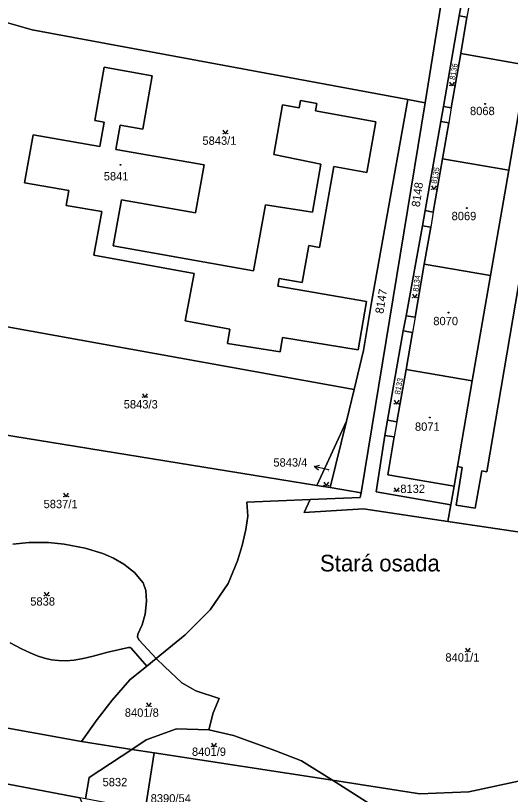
# Model space of a CAD drawing. Extents: x -596233 to -595156, y -1161235 to -1159375.
# Drawn here: x -595870.4 to -595769.2, y -1160323.2 to -1160164.2 of the extents above; entities that cross this region are included whole.
import ezdxf

# ---------------------------------------------------------------- set-up
doc = ezdxf.new("R2010")
doc.units = 0
for name, color, linetype in [('KN_CAR_KR', 7, 'Continuous'), ('KN_KULTURY', 7, 'Continuous'), ('KN_PARC_CIS_POM', 7, 'Continuous'), ('KN_PARC_CIS_POZ', 7, 'Continuous'), ('KN_PARC_CIS_STAV', 7, 'Continuous'), ('KN_PARC_PLOCHA', 7, 'Continuous'), ('KN_ULICE', 7, 'Continuous'), ('PARC_C_SIPKA', 7, 'Continuous'), ('parcely_l', 7, 'Continuous')]:
    doc.layers.add(name, color=color, linetype=linetype)

msp = doc.modelspace()

# ---------------------------------------------------------------- linework, layer by layer
at = {"layer": 'KN_CAR_KR'}
for points in [[(-595777.59, -1160161.56), (-595778.1, -1160164.54)], [(-595781.31, -1160183.04), (-595781.84, -1160186.1)], [(-595784.99, -1160204.3), (-595785.52, -1160207.38)], [(-595788.71, -1160225.78), (-595789.25, -1160228.91)], [(-595792.41, -1160247.12), (-595792.95, -1160250.22)]]:
    msp.add_lwpolyline(points, dxfattribs=at)
at = {"layer": 'KN_KULTURY'}
for points in [[(-595781.6418, -1160177.7516), (-595781.1418, -1160178.5016), (-595780.6418, -1160177.7516)], [(-595827.9718, -1160187.6016), (-595827.4718, -1160188.3516), (-595826.9718, -1160187.6016)], [(-595785.3418, -1160198.9716), (-595784.8418, -1160199.7216), (-595784.3418, -1160198.9716)], [(-595789.2518, -1160221.0816), (-595788.7518, -1160221.8316), (-595788.2518, -1160221.0816)], [(-595844.4318, -1160241.3816), (-595843.9318, -1160242.1316), (-595843.4318, -1160241.3816)], [(-595792.9918, -1160242.7416), (-595792.4918, -1160243.4916), (-595791.9918, -1160242.7416)], [(-595807.3618, -1160259.4416), (-595806.8618, -1160260.1916), (-595806.3618, -1160259.4416)], [(-595792.9818, -1160260.5816), (-595792.4818, -1160261.3316), (-595791.9818, -1160260.5816)], [(-595860.5418, -1160261.6916), (-595860.0418, -1160262.4416), (-595859.5418, -1160261.6916)], [(-595864.5218, -1160281.9316), (-595864.0218, -1160282.6816), (-595863.5218, -1160281.9316)], [(-595778.4218, -1160293.3716), (-595777.9218, -1160294.1216), (-595777.4218, -1160293.3716)], [(-595843.6218, -1160304.5216), (-595843.1218, -1160305.2716), (-595842.6218, -1160304.5216)], [(-595830.3118, -1160312.7116), (-595829.8118, -1160313.4616), (-595829.3118, -1160312.7116)]]:
    msp.add_lwpolyline(points, dxfattribs=at)
for centre, radius in [((-595781.592, -1160178.4514), 0.05), ((-595780.6926, -1160178.4514), 0.05), ((-595774.41, -1160182.23), 0.09), ((-595774.41, -1160182.23), 0.0398), ((-595827.922, -1160188.3014), 0.05), ((-595827.0226, -1160188.3014), 0.05), ((-595848.93, -1160194.65), 0.09), ((-595848.93, -1160194.65), 0.0398), ((-595785.292, -1160199.6714), 0.05), ((-595784.3926, -1160199.6714), 0.05), ((-595778.14, -1160203.49), 0.09), ((-595778.14, -1160203.49), 0.0398), ((-595789.202, -1160221.7814), 0.05), ((-595788.3026, -1160221.7814), 0.05), ((-595781.88, -1160224.83), 0.09), ((-595781.88, -1160224.83), 0.0398), ((-595844.382, -1160242.0814), 0.05), ((-595843.4826, -1160242.0814), 0.05), ((-595792.942, -1160243.4414), 0.05), ((-595792.0426, -1160243.4414), 0.05), ((-595785.7, -1160246.25), 0.09), ((-595785.7, -1160246.25), 0.0398), ((-595807.312, -1160260.1414), 0.05), ((-595806.4126, -1160260.1414), 0.05), ((-595860.492, -1160262.3914), 0.05), ((-595859.5926, -1160262.3914), 0.05), ((-595792.932, -1160261.2814), 0.05), ((-595792.0326, -1160261.2814), 0.05), ((-595864.472, -1160282.6314), 0.05), ((-595863.5726, -1160282.6314), 0.05), ((-595778.372, -1160294.0714), 0.05), ((-595777.4726, -1160294.0714), 0.05), ((-595843.572, -1160305.2214), 0.05), ((-595842.6726, -1160305.2214), 0.05), ((-595830.262, -1160313.4114), 0.05), ((-595829.3626, -1160313.4114), 0.05)]:
    msp.add_circle(centre, radius, dxfattribs=at)
at = {"layer": 'KN_PARC_PLOCHA'}
for points in [[(-595754.87, -1160131.04), (-595756.21, -1160139.52), (-595754.07, -1160139.91), (-595774.01, -1160257.32), (-595775.07, -1160257.14), (-595776.44, -1160264.76), (-595780.33, -1160264.16), (-595779.06, -1160256.45), (-595780.05, -1160256.28), (-595777.02, -1160238.78), (-595773.29, -1160217.27), (-595769.57, -1160195.78), (-595765.85, -1160174.28), (-595762.13, -1160152.8), (-595758.41, -1160131.31), (-595758.27, -1160130.53)], [(-595762.13, -1160152.8), (-595765.85, -1160174.28), (-595779.38, -1160171.94), (-595778.1, -1160164.54), (-595779.68, -1160164.26), (-595779.12, -1160161.29), (-595777.59, -1160161.56), (-595775.66, -1160150.45)], [(-595779.38, -1160171.94), (-595781.31, -1160183.04), (-595782.88, -1160182.77), (-595779.68, -1160164.26), (-595778.1, -1160164.54)], [(-595790.17, -1160181.34), (-595797.64, -1160222.75), (-595799.24, -1160232.58), (-595801.19, -1160240.56), (-595882.74, -1160225.8), (-595872.2, -1160165.6), (-595866.95, -1160167.11)], [(-595765.85, -1160174.28), (-595769.57, -1160195.78), (-595783.11, -1160193.43), (-595781.84, -1160186.1), (-595783.46, -1160185.82), (-595782.88, -1160182.77), (-595781.31, -1160183.04), (-595779.38, -1160171.94)], [(-595842.46, -1160176.5), (-595852.27, -1160174.72), (-595854.17, -1160185.59), (-595852.28, -1160185.94), (-595853.15, -1160190.92), (-595866.76, -1160188.52), (-595868.52, -1160198.33), (-595859.5, -1160199.91), (-595860.01, -1160202.97), (-595852.74, -1160204.21), (-595854.39, -1160213.13), (-595833.88, -1160216.83), (-595835.72, -1160226.53), (-595826.6, -1160228.23), (-595827.06, -1160231.15), (-595816.31, -1160232.85), (-595815.78, -1160229.89), (-595800.36, -1160232.44), (-595798.63, -1160222.59), (-595816.74, -1160219.41), (-595816.46, -1160217.89), (-595811.78, -1160218.7), (-595810.42, -1160211.15), (-595808.25, -1160211.53), (-595805.32, -1160194.98), (-595798.6, -1160196.2), (-595796.75, -1160185.85), (-595809.07, -1160183.64), (-595808.8, -1160182.15), (-595812.14, -1160181.55), (-595812.4, -1160183.05), (-595815.79, -1160182.44), (-595817.61, -1160192.53), (-595807.97, -1160194.49), (-595809.68, -1160204.35), (-595819.3, -1160202.8), (-595821.71, -1160216.32), (-595850.45, -1160211.17), (-595849.29, -1160204.78), (-595848.72, -1160201.79), (-595833.56, -1160204.45), (-595831.83, -1160194.67), (-595849.85, -1160191.5), (-595848.97, -1160186.55), (-595844.39, -1160187.39)], [(-595842.46, -1160176.5), (-595844.39, -1160187.39), (-595848.97, -1160186.55), (-595849.85, -1160191.5), (-595831.83, -1160194.67), (-595833.56, -1160204.45), (-595848.72, -1160201.79), (-595849.29, -1160204.78), (-595850.45, -1160211.17), (-595821.71, -1160216.32), (-595819.3, -1160202.8), (-595809.68, -1160204.35), (-595807.97, -1160194.49), (-595817.61, -1160192.53), (-595815.79, -1160182.44), (-595812.4, -1160183.05), (-595812.14, -1160181.55), (-595808.8, -1160182.15), (-595809.07, -1160183.64), (-595796.75, -1160185.85), (-595798.6, -1160196.2), (-595805.32, -1160194.98), (-595808.25, -1160211.53), (-595810.42, -1160211.15), (-595811.78, -1160218.7), (-595816.46, -1160217.89), (-595816.74, -1160219.41), (-595798.63, -1160222.59), (-595800.36, -1160232.44), (-595815.78, -1160229.89), (-595816.31, -1160232.85), (-595827.06, -1160231.15), (-595826.6, -1160228.23), (-595835.72, -1160226.53), (-595833.88, -1160216.83), (-595854.39, -1160213.13), (-595852.74, -1160204.21), (-595860.01, -1160202.97), (-595859.5, -1160199.91), (-595868.52, -1160198.33), (-595866.76, -1160188.52), (-595853.15, -1160190.92), (-595852.28, -1160185.94), (-595854.17, -1160185.59), (-595852.27, -1160174.72)], [(-595786.63, -1160182), (-595799.74, -1160261.6), (-595806.07, -1160260.57), (-595802.75, -1160246.97), (-595801.19, -1160240.56), (-595799.24, -1160232.58), (-595797.64, -1160222.75), (-595790.17, -1160181.34)], [(-595783.11, -1160193.43), (-595784.99, -1160204.3), (-595786.65, -1160204.01), (-595783.46, -1160185.82), (-595781.84, -1160186.1)], [(-595769.57, -1160195.78), (-595773.29, -1160217.27), (-595786.83, -1160214.92), (-595785.52, -1160207.38), (-595787.2, -1160207.09), (-595786.65, -1160204.01), (-595784.99, -1160204.3), (-595783.11, -1160193.43)], [(-595786.83, -1160214.92), (-595788.71, -1160225.78), (-595790.53, -1160225.47), (-595787.2, -1160207.09), (-595785.52, -1160207.38)], [(-595773.29, -1160217.27), (-595777.02, -1160238.78), (-595790.56, -1160236.44), (-595789.25, -1160228.91), (-595791.13, -1160228.58), (-595790.53, -1160225.47), (-595788.71, -1160225.78), (-595786.83, -1160214.92)], [(-595801.19, -1160240.56), (-595802.75, -1160246.97), (-595808.82, -1160260.12), (-595886.54, -1160247.52), (-595882.74, -1160225.8)], [(-595790.56, -1160236.44), (-595792.41, -1160247.12), (-595794.35, -1160246.78), (-595791.13, -1160228.58), (-595789.25, -1160228.91)], [(-595777.02, -1160238.78), (-595780.05, -1160256.28), (-595780.74, -1160260.27), (-595794.28, -1160257.93), (-595792.95, -1160250.22), (-595794.88, -1160249.89), (-595794.35, -1160246.78), (-595792.41, -1160247.12), (-595790.56, -1160236.44)], [(-595806.07, -1160260.57), (-595808.82, -1160260.12), (-595802.75, -1160246.97)], [(-595780.74, -1160260.27), (-595781.4, -1160264.05), (-595796.68, -1160261.45), (-595794.88, -1160249.89), (-595792.95, -1160250.22), (-595794.28, -1160257.93)], [(-595830.87, -1160310.05), (-595837.48, -1160309.84), (-595843.71, -1160312.08), (-595846.61, -1160314), (-595856.88, -1160312.41), (-595853.67, -1160307.93), (-595850.62, -1160303.94), (-595847, -1160299.8), (-595843.57, -1160297), (-595841.66, -1160295.45), (-595839.93, -1160297.07), (-595836.38, -1160300.39), (-595833.51, -1160302.07), (-595828.76, -1160303.64), (-595829.99, -1160306.58)], [(-595856.88, -1160312.41), (-595846.61, -1160314), (-595855.33, -1160319.77), (-595856.06, -1160324.13), (-595857.25, -1160323.9), (-595881.96, -1160319.22), (-595889.39, -1160316.85), (-595893.79, -1160313.33), (-595897.14, -1160309.2), (-595899.82, -1160301.87), (-595898.9, -1160304.19), (-595897.56, -1160305.02)], [(-595721.39, -1160308.65), (-595734.86, -1160314.1), (-595753.34, -1160320.19), (-595755.41, -1160321.18), (-595756.05, -1160322.78), (-595755.55, -1160325.27), (-595760.81, -1160326.77), (-595764.44, -1160328.1), (-595776.34, -1160331.2), (-595785.69, -1160333.05), (-595794.9, -1160327.13), (-595805.62, -1160320.32), (-595787.76, -1160323.08), (-595777.71, -1160322.71), (-595764.1, -1160319.75), (-595751.25, -1160316.43), (-595735.86, -1160311.37), (-595719.4, -1160304.76), (-595720.4, -1160306.86)], [(-595830.87, -1160310.05), (-595825.84, -1160311.19), (-595819.44, -1160313.46), (-595817.39, -1160314.21), (-595811.91, -1160316.33), (-595805.62, -1160320.32), (-595842.06, -1160314.7), (-595846.61, -1160314), (-595843.71, -1160312.08), (-595837.48, -1160309.84)], [(-595842.06, -1160314.7), (-595843.87, -1160326.39), (-595856.06, -1160324.13), (-595855.33, -1160319.77), (-595846.61, -1160314)], [(-595805.62, -1160320.32), (-595794.9, -1160327.13), (-595795.82, -1160328.61), (-595796.88, -1160330.8), (-595797.8, -1160333.91), (-595800.38, -1160333.33), (-595800.63, -1160334.73), (-595808, -1160333.33), (-595807.95, -1160333.09), (-595817.45, -1160331.24), (-595817.43, -1160331.14), (-595829.33, -1160329.09), (-595843.87, -1160326.39), (-595842.06, -1160314.7)]]:
    msp.add_lwpolyline(points, close=True, dxfattribs=at)
for points in [[(-595779.86, -1160139.54), (-595786.63, -1160182), (-595790.17, -1160181.34), (-595866.95, -1160167.11), (-595872.2, -1160165.6)], [(-595779.12, -1160161.29), (-595779.68, -1160164.26), (-595782.88, -1160182.77), (-595783.46, -1160185.82), (-595786.65, -1160204.01), (-595787.2, -1160207.09), (-595790.53, -1160225.47), (-595791.13, -1160228.58), (-595794.35, -1160246.78), (-595794.88, -1160249.89), (-595796.68, -1160261.45), (-595781.4, -1160264.05), (-595781.99, -1160267.46), (-595799.28, -1160264.92), (-595811.38, -1160265.67), (-595810.14, -1160262.98), (-595799.9, -1160262.57), (-595799.74, -1160261.6), (-595786.63, -1160182), (-595779.86, -1160139.54)], [(-595734.51, -1160274.52), (-595781.99, -1160267.46), (-595781.4, -1160264.05), (-595780.74, -1160260.27), (-595780.05, -1160256.28), (-595779.06, -1160256.45), (-595780.33, -1160264.16), (-595776.44, -1160264.76), (-595775.07, -1160257.14), (-595774.01, -1160257.32), (-595754.07, -1160139.91)], [(-595886.54, -1160247.52), (-595808.82, -1160260.12), (-595806.07, -1160260.57), (-595799.74, -1160261.6), (-595799.9, -1160262.57), (-595810.14, -1160262.98), (-595823.12, -1160263.5), (-595822.92, -1160266.39), (-595823.33, -1160269.13), (-595824.04, -1160272.38), (-595825, -1160275.53), (-595826.92, -1160280.12), (-595830.6, -1160285.49), (-595835.72, -1160290.6), (-595841.66, -1160295.45), (-595845.14, -1160291.7), (-595845.42, -1160291.12), (-595845.37, -1160290.46), (-595844.5, -1160288.58), (-595843.88, -1160286.37), (-595843.59, -1160283.77), (-595843.76, -1160281.6), (-595844.32, -1160280.03), (-595846.07, -1160277.87), (-595848.27, -1160276.18), (-595850.34, -1160274.97), (-595852.53, -1160274.04), (-595856.18, -1160272.91), (-595860.41, -1160272.08), (-595863.67, -1160271.79), (-595867.58, -1160271.77), (-595870.96, -1160272.12)], [(-595764.1, -1160319.75), (-595777.71, -1160322.71), (-595787.76, -1160323.08), (-595805.62, -1160320.32), (-595811.91, -1160316.33), (-595817.39, -1160314.21), (-595819.44, -1160313.46), (-595825.84, -1160311.19), (-595830.87, -1160310.05), (-595829.99, -1160306.58), (-595828.76, -1160303.64), (-595833.51, -1160302.07), (-595836.38, -1160300.39), (-595839.93, -1160297.07), (-595841.66, -1160295.45), (-595835.72, -1160290.6), (-595830.6, -1160285.49), (-595826.92, -1160280.12), (-595825, -1160275.53), (-595824.04, -1160272.38), (-595823.33, -1160269.13), (-595822.92, -1160266.39), (-595823.12, -1160263.5), (-595810.14, -1160262.98), (-595811.38, -1160265.67), (-595799.28, -1160264.92), (-595781.99, -1160267.46), (-595734.51, -1160274.52)], [(-595870.96, -1160272.12), (-595867.58, -1160271.77), (-595863.67, -1160271.79), (-595860.41, -1160272.08), (-595856.18, -1160272.91), (-595852.53, -1160274.04), (-595850.34, -1160274.97), (-595848.27, -1160276.18), (-595846.07, -1160277.87), (-595844.32, -1160280.03), (-595843.76, -1160281.6), (-595843.59, -1160283.77), (-595843.88, -1160286.37), (-595844.5, -1160288.58), (-595845.37, -1160290.46), (-595845.42, -1160291.12), (-595845.14, -1160291.7), (-595841.66, -1160295.45), (-595843.57, -1160297), (-595846.74, -1160293.37), (-595846.96, -1160293.21), (-595847.3, -1160293.22), (-595851.48, -1160294.13), (-595854.52, -1160295), (-595856.53, -1160295.47), (-595858.38, -1160295.79), (-595860.13, -1160295.92), (-595861.62, -1160295.89), (-595863.03, -1160295.74), (-595864.49, -1160295.38), (-595865.95, -1160294.9), (-595867.38, -1160294.31), (-595869.19, -1160293.51), (-595871.47, -1160292.24)], [(-595871.47, -1160292.24), (-595869.19, -1160293.51), (-595867.38, -1160294.31), (-595865.95, -1160294.9), (-595864.49, -1160295.38), (-595863.03, -1160295.74), (-595861.62, -1160295.89), (-595860.13, -1160295.92), (-595858.38, -1160295.79), (-595856.53, -1160295.47), (-595854.52, -1160295), (-595851.48, -1160294.13), (-595847.3, -1160293.22), (-595846.96, -1160293.21), (-595846.74, -1160293.37), (-595843.57, -1160297), (-595847, -1160299.8), (-595850.62, -1160303.94), (-595853.67, -1160307.93), (-595856.88, -1160312.41), (-595897.56, -1160305.02)], [(-595881.96, -1160319.22), (-595857.25, -1160323.9), (-595856.16, -1160326.56), (-595844.26, -1160328.91), (-595844.88, -1160332.92), (-595846.39, -1160342.71), (-595850.4, -1160342.01), (-595858.59, -1160340.56), (-595858.55, -1160340.36), (-595863.37, -1160339.46), (-595863.4, -1160339.61), (-595871.3, -1160338.04)]]:
    msp.add_lwpolyline(points, dxfattribs=at)
at = {"layer": 'PARC_C_SIPKA'}
for points in [[(-595808.4512, -1160256.9785), (-595809.3135, -1160256.2668), (-595808.2268, -1160256.004)], [(-595806.27, -1160256.97), (-595806.39, -1160256.94), (-595809.3135, -1160256.2668)]]:
    msp.add_lwpolyline(points, dxfattribs=at)
at = {"layer": 'parcely_l'}
for points in [[(-595786.63, -1160182), (-595779.86, -1160139.54), (-595775.29, -1160118.68), (-595775.99, -1160112.47)], [(-595780.05, -1160256.28), (-595779.06, -1160256.45), (-595780.33, -1160264.16), (-595776.44, -1160264.76), (-595775.07, -1160257.14), (-595774.01, -1160257.32), (-595754.07, -1160139.91)], [(-595779.12, -1160161.29), (-595779.68, -1160164.26)], [(-595779.68, -1160164.26), (-595782.88, -1160182.77)], [(-595779.68, -1160164.26), (-595778.1, -1160164.54), (-595779.38, -1160171.94)], [(-595790.17, -1160181.34), (-595866.95, -1160167.11), (-595872.2, -1160165.6)], [(-595779.38, -1160171.94), (-595781.31, -1160183.04), (-595782.88, -1160182.77)], [(-595779.38, -1160171.94), (-595765.85, -1160174.28)], [(-595842.46, -1160176.5), (-595844.39, -1160187.39), (-595848.97, -1160186.55), (-595849.85, -1160191.5), (-595831.83, -1160194.67), (-595833.56, -1160204.45), (-595848.72, -1160201.79), (-595849.29, -1160204.78), (-595850.45, -1160211.17), (-595821.71, -1160216.32), (-595819.3, -1160202.8), (-595809.68, -1160204.35), (-595807.97, -1160194.49), (-595817.61, -1160192.53), (-595815.79, -1160182.44), (-595812.4, -1160183.05), (-595812.14, -1160181.55), (-595808.8, -1160182.15), (-595809.07, -1160183.64), (-595796.75, -1160185.85), (-595798.6, -1160196.2), (-595805.32, -1160194.98), (-595808.25, -1160211.53), (-595810.42, -1160211.15), (-595811.78, -1160218.7), (-595816.46, -1160217.89), (-595816.74, -1160219.41), (-595798.63, -1160222.59), (-595800.36, -1160232.44), (-595815.78, -1160229.89), (-595816.31, -1160232.85), (-595827.06, -1160231.15), (-595826.6, -1160228.23), (-595835.72, -1160226.53), (-595833.88, -1160216.83), (-595854.39, -1160213.13), (-595852.74, -1160204.21), (-595860.01, -1160202.97), (-595859.5, -1160199.91), (-595868.52, -1160198.33), (-595866.76, -1160188.52), (-595853.15, -1160190.92), (-595852.28, -1160185.94), (-595854.17, -1160185.59), (-595852.27, -1160174.72), (-595842.46, -1160176.5)], [(-595765.85, -1160174.28), (-595769.57, -1160195.78)], [(-595801.19, -1160240.56), (-595799.24, -1160232.58), (-595797.64, -1160222.75), (-595790.17, -1160181.34)], [(-595786.63, -1160182), (-595799.74, -1160261.6)], [(-595790.17, -1160181.34), (-595786.63, -1160182)], [(-595782.88, -1160182.77), (-595783.46, -1160185.82)], [(-595783.46, -1160185.82), (-595786.65, -1160204.01)], [(-595783.11, -1160193.43), (-595781.84, -1160186.1), (-595783.46, -1160185.82)], [(-595786.65, -1160204.01), (-595784.99, -1160204.3), (-595783.11, -1160193.43)], [(-595769.57, -1160195.78), (-595783.11, -1160193.43)], [(-595769.57, -1160195.78), (-595773.29, -1160217.27)], [(-595786.65, -1160204.01), (-595787.2, -1160207.09)], [(-595787.2, -1160207.09), (-595790.53, -1160225.47)], [(-595787.2, -1160207.09), (-595785.52, -1160207.38), (-595786.83, -1160214.92)], [(-595786.83, -1160214.92), (-595788.71, -1160225.78), (-595790.53, -1160225.47)], [(-595773.29, -1160217.27), (-595786.83, -1160214.92)], [(-595777.02, -1160238.78), (-595773.29, -1160217.27)], [(-595882.74, -1160225.8), (-595886.54, -1160247.52), (-595808.82, -1160260.12)], [(-595882.74, -1160225.8), (-595801.19, -1160240.56)], [(-595790.53, -1160225.47), (-595791.13, -1160228.58)], [(-595791.13, -1160228.58), (-595794.35, -1160246.78)], [(-595791.13, -1160228.58), (-595789.25, -1160228.91), (-595790.56, -1160236.44)], [(-595790.56, -1160236.44), (-595792.41, -1160247.12), (-595794.35, -1160246.78)], [(-595790.56, -1160236.44), (-595777.02, -1160238.78)], [(-595777.02, -1160238.78), (-595780.05, -1160256.28)], [(-595802.75, -1160246.97), (-595801.19, -1160240.56)], [(-595802.75, -1160246.97), (-595808.82, -1160260.12)], [(-595806.07, -1160260.57), (-595802.75, -1160246.97)], [(-595794.35, -1160246.78), (-595794.88, -1160249.89)], [(-595794.88, -1160249.89), (-595796.68, -1160261.45), (-595781.4, -1160264.05)], [(-595794.88, -1160249.89), (-595792.95, -1160250.22), (-595794.28, -1160257.93), (-595780.74, -1160260.27)], [(-595780.05, -1160256.28), (-595780.74, -1160260.27)], [(-595808.82, -1160260.12), (-595806.07, -1160260.57)], [(-595799.74, -1160261.6), (-595806.07, -1160260.57)], [(-595780.74, -1160260.27), (-595781.4, -1160264.05)], [(-595810.14, -1160262.98), (-595799.9, -1160262.57), (-595799.74, -1160261.6)], [(-595841.66, -1160295.45), (-595835.72, -1160290.6), (-595830.6, -1160285.49), (-595826.92, -1160280.12), (-595825, -1160275.53), (-595824.04, -1160272.38), (-595823.33, -1160269.13), (-595822.92, -1160266.39), (-595823.12, -1160263.5), (-595810.14, -1160262.98)], [(-595781.99, -1160267.46), (-595799.28, -1160264.92), (-595811.38, -1160265.67), (-595810.14, -1160262.98)], [(-595781.4, -1160264.05), (-595781.99, -1160267.46)], [(-595781.99, -1160267.46), (-595734.51, -1160274.52)], [(-595841.66, -1160295.45), (-595845.14, -1160291.7), (-595845.42, -1160291.12), (-595845.37, -1160290.46), (-595844.5, -1160288.58), (-595843.88, -1160286.37), (-595843.59, -1160283.77), (-595843.76, -1160281.6), (-595844.32, -1160280.03), (-595846.07, -1160277.87), (-595848.27, -1160276.18), (-595850.34, -1160274.97), (-595852.53, -1160274.04), (-595856.18, -1160272.91), (-595860.41, -1160272.08), (-595863.67, -1160271.79), (-595867.58, -1160271.77), (-595870.96, -1160272.12)], [(-595871.47, -1160292.24), (-595869.19, -1160293.51), (-595867.38, -1160294.31), (-595865.95, -1160294.9), (-595864.49, -1160295.38), (-595863.03, -1160295.74), (-595861.62, -1160295.89), (-595860.13, -1160295.92), (-595858.38, -1160295.79), (-595856.53, -1160295.47), (-595854.52, -1160295), (-595851.48, -1160294.13), (-595847.3, -1160293.22), (-595846.96, -1160293.21), (-595846.74, -1160293.37), (-595843.57, -1160297)], [(-595843.57, -1160297), (-595841.66, -1160295.45)], [(-595830.87, -1160310.05), (-595829.99, -1160306.58), (-595828.76, -1160303.64), (-595833.51, -1160302.07), (-595836.38, -1160300.39), (-595839.93, -1160297.07), (-595841.66, -1160295.45)], [(-595843.57, -1160297), (-595847, -1160299.8), (-595850.62, -1160303.94), (-595853.67, -1160307.93), (-595856.88, -1160312.41)], [(-595856.88, -1160312.41), (-595897.56, -1160305.02), (-595898.9, -1160304.19), (-595899.82, -1160301.87)], [(-595805.62, -1160320.32), (-595787.76, -1160323.08), (-595777.71, -1160322.71), (-595764.1, -1160319.75), (-595751.25, -1160316.43), (-595735.86, -1160311.37), (-595719.4, -1160304.76)], [(-595830.87, -1160310.05), (-595837.48, -1160309.84), (-595843.71, -1160312.08), (-595846.61, -1160314)], [(-595805.62, -1160320.32), (-595811.91, -1160316.33), (-595817.39, -1160314.21), (-595819.44, -1160313.46), (-595825.84, -1160311.19), (-595830.87, -1160310.05)], [(-595846.61, -1160314), (-595856.88, -1160312.41)], [(-595846.61, -1160314), (-595855.33, -1160319.77), (-595856.06, -1160324.13)], [(-595842.06, -1160314.7), (-595846.61, -1160314)], [(-595843.87, -1160326.39), (-595842.06, -1160314.7)], [(-595805.62, -1160320.32), (-595842.06, -1160314.7)], [(-595881.96, -1160319.22), (-595857.25, -1160323.9)], [(-595794.9, -1160327.13), (-595805.62, -1160320.32)]]:
    msp.add_lwpolyline(points, dxfattribs=at)

# ---------------------------------------------------------------- texts
at = {"layer": 'KN_PARC_CIS_POM'}
msp.add_text('5843/4', height=0.1, rotation=73.860489, dxfattribs=at).set_placement((-595806.3488, -1160257.2422))
at = {"layer": 'KN_PARC_CIS_POZ'}
for s, height, rotation, p in [('8136', 1.14, 79.911375, (-595780.5661, -1160177.3777)), ('8135', 1.14, 79.987362, (-595784.3034, -1160198.5881)), ('8148', 1.7, 82.153019, (-595787.7555, -1160203.3575)), ('8134', 1.14, 82.743451, (-595788.044, -1160220.6232)), ('8147', 1.7, 80.619126, (-595795.208, -1160225.155)), ('8133', 1.14, 79.558492, (-595791.7888, -1160241.6154))]:
    msp.add_text(s, height=height, rotation=rotation, dxfattribs=at).set_placement(p)
for s, p in [('5843/1', (-595832.1766, -1160190.57)), ('5843/3', (-595848.2666, -1160244.4)), ('5843/4', (-595817.6766, -1160256.27)), ('8132', (-595791.7266, -1160261.66)), ('5837/1', (-595864.6466, -1160264.76)), ('5838', (-595867.3666, -1160284.65)), ('8401/1', (-595782.5166, -1160296.08)), ('8401/8', (-595848.0466, -1160307.35)), ('8401/9', (-595834.3166, -1160315.33)), ('5832', (-595852.5866, -1160321.53)), ('8390/54', (-595842.7616, -1160324.86))]:
    msp.add_text(s, height=1.7, dxfattribs=at).set_placement(p)
at = {"layer": 'KN_PARC_CIS_STAV'}
for s, p in [('8068', (-595777.4866, -1160184.51)), ('5841', (-595852.3466, -1160197.84)), ('8069', (-595781.2466, -1160205.96)), ('8070', (-595784.9866, -1160227.4)), ('8071', (-595788.7366, -1160248.96))]:
    msp.add_text(s, height=1.7, dxfattribs=at).set_placement(p)
at = {"layer": 'KN_ULICE'}
msp.add_text('Stará osada', height=3.4, dxfattribs=at).set_placement((-595808.1632, -1160277.68))

doc.saveas('drawing.dxf')
